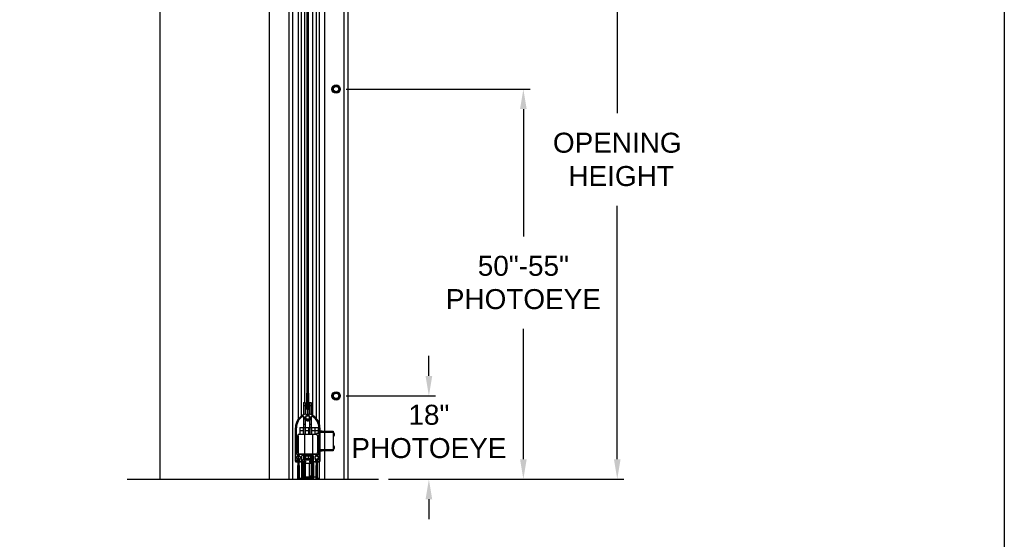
# Model space of a CAD drawing. Header units: inches. Extents: x 170 to 312, y 215 to 248.
# Tile 277 of 557: x 233.76 to 238.39, y 220.13 to 222.57. Entities that reach past the tile are written whole.
import ezdxf

# ---------------------------------------------------------------- set-up
doc = ezdxf.new("R2010")
doc.units = ezdxf.units.IN
doc.header["$LTSCALE"] = 0.25
doc.header["$MEASUREMENT"] = 0
doc.layers.add('ANNOTATIONS', color=1, linetype='Continuous')
doc.layers.add('STANDARD MOTOR RH', color=7, linetype='Continuous')
doc.styles.add('ARIAL', font='arial.ttf', dxfattribs={"height": 0.09375})
doc.dimstyles.new('STANDARD$0', dxfattribs={"dimtxt": 0.09375, "dimasz": 0.09375, "dimexe": 0.03125, "dimexo": 0.046875, "dimgap": 0.09, "dimtad": 0, "dimtih": 1, "dimtoh": 1, "dimdec": 4, "dimzin": 0, "dimdsep": 46, "dimtxsty": 'ARIAL', "dimcen": 0.09, "dimadec": 0, "dimazin": 0, "dimtfac": 1, "dimtdec": 4, "dimtofl": 0, "dimtmove": 0, "dimatfit": 1, "dimfxl": 1, "dimtolj": 1, "dimtzin": 0, "dimarcsym": 0})
pattern_1 = [(45, (233.0872840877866, 214.5217454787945), (-0.08838834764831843, 0.08838834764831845), []), (135, (233.0872840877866, 214.5217454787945), (-0.08838834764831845, -0.08838834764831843), [])]

# ---------------------------------------------------------------- blocks, each defined once
blk = doc.blocks.new('*D175')
at = {"layer": 'ANNOTATIONS', "color": 0, "lineweight": -2, "transparency": 16777216}
for p, q in [((235.6848321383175, 220.8998510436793), (235.6848321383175, 220.9936010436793)), ((235.2963560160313, 220.8061010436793), (235.7160821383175, 220.8061010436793)), ((235.4944893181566, 220.4151128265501), (235.7160821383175, 220.4151128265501)), ((235.6848321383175, 220.3213628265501), (235.6848321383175, 220.2276128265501))]:
    blk.add_line(p, q, dxfattribs=at)
at = {"layer": 'ANNOTATIONS', "color": 0, "transparency": 16777216}
for points in [[(235.6692071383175, 220.8998510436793), (235.7004571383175, 220.8998510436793), (235.6848321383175, 220.8061010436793)], [(235.6692071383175, 220.3213628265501), (235.7004571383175, 220.3213628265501), (235.6848321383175, 220.4151128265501)]]:
    blk.add_solid(points, dxfattribs=at)
at = {"layer": 'defpoints', "color": 0, "transparency": 16777216}
for p in [(235.2494810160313, 220.8061010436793), (235.6848321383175, 220.8061010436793), (235.4476143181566, 220.4151128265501)]:
    blk.add_point(p, dxfattribs=at)
at = {"layer": 'ANNOTATIONS', "color": 0, "transparency": 16777216, "insert": (235.6848321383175, 220.6387096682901), "char_height": 0.09375, "attachment_point": 5, "style": 'ARIAL'}
blk.add_mtext('\\A1;18"\\PPHOTOEYE', dxfattribs=at)
blk = doc.blocks.new('*D176')
at = {"layer": 'ANNOTATIONS', "color": 0, "lineweight": -2, "transparency": 16777216}
for p, q in [((235.2963560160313, 222.2455854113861), (236.1594747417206, 222.2455854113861)), ((236.1282247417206, 222.1518354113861), (236.1282247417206, 221.55447991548)), ((236.1282247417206, 220.5088628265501), (236.1282247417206, 221.1208347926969)), ((235.4944893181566, 220.4151128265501), (236.1594747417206, 220.4151128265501))]:
    blk.add_line(p, q, dxfattribs=at)
at = {"layer": 'ANNOTATIONS', "color": 0, "transparency": 16777216}
for points in [[(236.1125997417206, 222.1518354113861), (236.1438497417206, 222.1518354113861), (236.1282247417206, 222.2455854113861)], [(236.1125997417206, 220.5088628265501), (236.1438497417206, 220.5088628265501), (236.1282247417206, 220.4151128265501)]]:
    blk.add_solid(points, dxfattribs=at)
at = {"layer": 'defpoints', "color": 0, "transparency": 16777216}
for p in [(235.2494810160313, 222.2455854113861), (236.1282247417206, 222.2455854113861), (235.4476143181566, 220.4151128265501)]:
    blk.add_point(p, dxfattribs=at)
at = {"layer": 'ANNOTATIONS', "color": 0, "transparency": 16777216, "insert": (236.1282247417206, 221.3376573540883), "char_height": 0.09375, "attachment_point": 5, "style": 'ARIAL'}
blk.add_mtext('\\A1;50"-55"\\PPHOTOEYE', dxfattribs=at)
blk = doc.blocks.new('*D136')
at = {"layer": 'ANNOTATIONS', "color": 0, "lineweight": -2, "transparency": 16777216}
for p, q in [((234.9842312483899, 223.4151129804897), (236.6000936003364, 223.4151129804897)), ((236.5688436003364, 223.3213629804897), (236.5688436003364, 222.1325429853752)), ((236.5688436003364, 220.5088628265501), (236.5688436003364, 221.6976828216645)), ((235.4944893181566, 220.4151128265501), (236.6000936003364, 220.4151128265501))]:
    blk.add_line(p, q, dxfattribs=at)
at = {"layer": 'ANNOTATIONS', "color": 0, "transparency": 16777216}
for points in [[(236.5532186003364, 223.3213629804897), (236.5844686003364, 223.3213629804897), (236.5688436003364, 223.4151129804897)], [(236.5532186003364, 220.5088628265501), (236.5844686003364, 220.5088628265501), (236.5688436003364, 220.4151128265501)]]:
    blk.add_solid(points, dxfattribs=at)
at = {"layer": 'defpoints', "color": 0, "transparency": 16777216}
for p in [(234.9373562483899, 223.4151129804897), (236.5688436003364, 223.4151129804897), (235.4476143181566, 220.4151128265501)]:
    blk.add_point(p, dxfattribs=at)
at = {"layer": 'ANNOTATIONS', "color": 0, "transparency": 16777216, "insert": (236.5688436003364, 221.9151129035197), "char_height": 0.09375, "attachment_point": 5, "style": 'ARIAL'}
blk.add_mtext('\\A1;OPENING\\P HEIGHT', dxfattribs=at)

msp = doc.modelspace()

# ---------------------------------------------------------------- hatches: boundary and pattern name
at = {"layer": 'STANDARD MOTOR RH'}
h = msp.add_hatch(dxfattribs=at)
h.set_pattern_fill('ANSI37', color=256, style=0)
h.set_pattern_definition(pattern_1)
edge = h.paths.add_edge_path(flags=0)
edge.add_arc((235.1181224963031, 220.7431478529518), 0.001230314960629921, 330.0000000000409, 360.0000000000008)
edge.add_line((235.1193528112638, 220.7431478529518), (235.1193528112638, 220.8190977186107))
edge.add_line((235.1193528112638, 220.8190977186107), (235.1181224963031, 220.8190977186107))
edge.add_line((235.1181224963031, 220.8190977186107), (235.1181224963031, 220.7431478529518))
edge.add_line((235.1181224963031, 220.7431478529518), (235.1158513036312, 220.7392140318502))
edge.add_arc((235.1169167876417, 220.7385988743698), 0.001230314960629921, 149.999999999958, 180)
edge.add_line((235.1156864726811, 220.7385988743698), (235.1156864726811, 220.7139925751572))
edge.add_arc((235.1169167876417, 220.7139925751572), 0.001230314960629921, 180, 262.1835509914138)
edge.add_arc((235.1156618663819, 220.7048509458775), 0.007997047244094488, -262.1835509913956, 82.18355099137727, ccw=False)
edge.add_arc((235.114406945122, 220.7139925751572), 0.001230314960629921, 277.8164490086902, 360.0000000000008)
edge.add_line((235.1156372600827, 220.7139925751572), (235.1156372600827, 220.7385988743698))
edge.add_arc((235.114406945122, 220.7385988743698), 0.001230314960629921, 0, 30.00000000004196)
edge.add_line((235.1154724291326, 220.7392140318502), (235.1132012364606, 220.7431478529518))
edge.add_line((235.1132012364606, 220.7431478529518), (235.1132012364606, 220.8190977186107))
edge.add_line((235.1132012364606, 220.8190977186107), (235.1119709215, 220.8190977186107))
edge.add_line((235.1119709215, 220.8190977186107), (235.1119709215, 220.7431478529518))
edge.add_arc((235.1132012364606, 220.7431478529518), 0.001230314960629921, 180, 209.9999999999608)
edge.add_line((235.1121357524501, 220.7425326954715), (235.114406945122, 220.7385988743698))
edge.add_line((235.114406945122, 220.7385988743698), (235.114406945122, 220.7139925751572))
edge.add_arc((235.1156618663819, 220.7048509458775), 0.009227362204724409, 97.81644900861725, 442.1835509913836)
edge.add_line((235.1169167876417, 220.7139925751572), (235.1169167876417, 220.7385988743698))
edge.add_line((235.1169167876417, 220.7385988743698), (235.1191879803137, 220.7425326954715))
h = msp.add_hatch(dxfattribs=at)
h.set_pattern_fill('ANSI38', color=256, style=0)
h.set_pattern_definition([(45, (233.0872840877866, 214.5217454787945), (-0.08838834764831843, 0.08838834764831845), []), (135, (233.0872840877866, 214.5217454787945), (-0.2651650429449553, 0.08838834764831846), [0.3125, -0.1875])])
edge = h.paths.add_edge_path(flags=0)
edge.add_arc((235.1497868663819, 220.4991753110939), 0.003124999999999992, 270.0000000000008, 360.0000000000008)
edge.add_line((235.1529118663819, 220.4991753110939), (235.1529118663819, 220.5068555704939))
edge.add_arc((235.1497868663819, 220.5068555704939), 0.003124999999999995, 0, 47.18669650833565)
edge.add_arc((235.1585368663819, 220.5163003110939), 0.009750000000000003, -47.18669650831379, 227.186696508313, ccw=False)
edge.add_arc((235.1672868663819, 220.5068555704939), 0.003124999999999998, 132.8133034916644, 180)
edge.add_line((235.1641618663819, 220.5068555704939), (235.1641618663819, 220.4991753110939))
edge.add_arc((235.1672868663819, 220.4991753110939), 0.003124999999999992, 180, 270.0000000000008)
edge.add_line((235.1672868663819, 220.4960503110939), (235.1701618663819, 220.4960503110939))
edge.add_arc((235.1701618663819, 220.4991753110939), 0.003124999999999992, 270.0000000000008, 360.0000000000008)
edge.add_line((235.1732868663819, 220.4991753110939), (235.1732868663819, 220.6561253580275))
edge.add_arc((235.1045368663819, 220.6561253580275), 0.06875000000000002, 0, 70.05143277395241)
edge.add_arc((235.1262868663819, 220.7160503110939), 0.005000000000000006, 70.051432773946, 226.5075402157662)
edge.add_arc((235.1156618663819, 220.7048509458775), 0.0104375, -226.50754021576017, 46.507540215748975, ccw=False)
edge.add_arc((235.1050368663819, 220.7160503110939), 0.005000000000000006, 313.4924597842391, 469.94856722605)
edge.add_arc((235.1267868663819, 220.6561253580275), 0.06875, 109.9485672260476, 180)
edge.add_line((235.0580368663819, 220.6561253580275), (235.0580368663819, 220.4991753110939))
edge.add_arc((235.0611618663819, 220.4991753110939), 0.003124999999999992, 180, 270.0000000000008)
edge.add_line((235.0611618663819, 220.4960503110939), (235.0640368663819, 220.4960503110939))
edge.add_arc((235.0640368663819, 220.4991753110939), 0.003124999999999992, 270.0000000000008, 360.0000000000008)
edge.add_line((235.0671618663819, 220.4991753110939), (235.0671618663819, 220.5068555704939))
edge.add_arc((235.0640368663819, 220.5068555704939), 0.003124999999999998, 0, 47.18669650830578)
edge.add_arc((235.0727868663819, 220.5163003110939), 0.009750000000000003, -47.186696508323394, 227.186696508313, ccw=False)
edge.add_arc((235.0815368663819, 220.5068555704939), 0.003124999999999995, 132.8133034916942, 180)
edge.add_line((235.0784118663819, 220.5068555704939), (235.0784118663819, 220.4991753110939))
edge.add_arc((235.0815368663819, 220.4991753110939), 0.003124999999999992, 180, 270.0000000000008)
edge.add_line((235.0815368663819, 220.4960503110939), (235.1040993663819, 220.4960503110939))
edge.add_arc((235.1040993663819, 220.4976128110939), 0.001562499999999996, 270.0000000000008, 360.0000000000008)
edge.add_line((235.1056618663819, 220.4976128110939), (235.1056618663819, 220.4988628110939))
edge.add_arc((235.1040993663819, 220.4988628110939), 0.001562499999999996, 0, 90)
edge.add_line((235.1040993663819, 220.5004253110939), (235.0906618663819, 220.5004253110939))
edge.add_arc((235.0906618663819, 220.5035503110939), 0.003124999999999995, 180, 270, ccw=False)
edge.add_line((235.0875368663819, 220.5035503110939), (235.0875368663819, 220.5229253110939))
edge.add_arc((235.0906618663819, 220.5229253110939), 0.003124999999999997, 89.9999999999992, 180, ccw=False)
edge.add_line((235.0906618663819, 220.5260503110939), (235.1406618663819, 220.5260503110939))
edge.add_arc((235.1406618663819, 220.5229253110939), 0.003124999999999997, -7.958078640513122e-13, 89.9999999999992, ccw=False)
edge.add_line((235.1437868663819, 220.5229253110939), (235.1437868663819, 220.5035503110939))
edge.add_arc((235.1406618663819, 220.5035503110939), 0.003124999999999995, 270, 360, ccw=False)
edge.add_line((235.1406618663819, 220.5004253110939), (235.1272243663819, 220.5004253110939))
edge.add_arc((235.1272243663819, 220.4988628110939), 0.001562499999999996, 90, 180)
edge.add_line((235.1256618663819, 220.4988628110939), (235.1256618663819, 220.4976128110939))
edge.add_arc((235.1272243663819, 220.4976128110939), 0.001562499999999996, 180, 270.0000000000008)
edge.add_line((235.1272243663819, 220.4960503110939), (235.1497868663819, 220.4960503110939))
edge = h.paths.add_edge_path(flags=0)
edge.add_line((235.1651618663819, 220.5310503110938), (235.1181618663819, 220.5310503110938))
edge.add_arc((235.1156618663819, 220.5291753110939), 0.003125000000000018, 36.86989764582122, 143.1301023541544)
edge.add_line((235.1131618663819, 220.5310503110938), (235.0661618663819, 220.5310503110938))
edge.add_arc((235.0661618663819, 220.5341753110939), 0.003124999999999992, 180, 270, ccw=False)
edge.add_line((235.0630368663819, 220.5341753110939), (235.0630368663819, 220.6078337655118))
edge.add_arc((235.0611618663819, 220.6103337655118), 0.003125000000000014, 306.8698976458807, 413.130102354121)
edge.add_line((235.0630368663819, 220.6128337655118), (235.0630368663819, 220.6561253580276))
edge.add_arc((235.1267868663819, 220.6561253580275), 0.06374999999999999, 122.47572038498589, 180, ccw=False)
edge.add_arc((235.0952415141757, 220.7056879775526), 0.004999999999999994, -2.347244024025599, 122.47572038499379, ccw=False)
edge.add_arc((235.1156618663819, 220.7048509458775), 0.0154375, 177.6527559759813, 260.6802885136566)
edge.add_arc((235.1156618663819, 220.6914922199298), 0.003125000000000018, 216.8698976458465, 323.1301023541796)
edge.add_arc((235.1156618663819, 220.7048509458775), 0.0154375, 279.3197114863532, 362.3472440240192)
edge.add_arc((235.1360822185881, 220.7056879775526), 0.004999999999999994, 57.52427961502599, 182.3472440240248, ccw=False)
edge.add_arc((235.1045368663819, 220.6561253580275), 0.06375, -7.958078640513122e-13, 57.52427961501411, ccw=False)
edge.add_line((235.1682868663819, 220.6561253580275), (235.1682868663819, 220.6128337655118))
edge.add_arc((235.1701618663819, 220.6103337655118), 0.003125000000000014, 126.869897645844, 233.1301023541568)
edge.add_line((235.1682868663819, 220.6078337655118), (235.1682868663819, 220.5341753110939))
edge.add_arc((235.1651618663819, 220.5341753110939), 0.003124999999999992, 270, 360, ccw=False)
h = msp.add_hatch(dxfattribs=at)
h.set_pattern_fill('ANSI37', color=256, style=0)
h.set_pattern_definition(pattern_1)
edge = h.paths.add_edge_path(flags=0)
edge.add_line((235.0750826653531, 220.4807495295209), (235.0740417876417, 220.4825523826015))
edge.add_line((235.0740417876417, 220.4825523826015), (235.0740417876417, 220.5071586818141))
edge.add_arc((235.0727868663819, 220.5163003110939), 0.009227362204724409, 277.8164490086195, 622.1835509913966)
edge.add_line((235.071531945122, 220.5071586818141), (235.071531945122, 220.4825523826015))
edge.add_line((235.071531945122, 220.4825523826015), (235.0704910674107, 220.4807495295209))
edge.add_arc((235.0715565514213, 220.4801343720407), 0.001230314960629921, 149.999999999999, 180)
edge.add_line((235.0703262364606, 220.4801343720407), (235.0703262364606, 220.4041845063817))
edge.add_line((235.0703262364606, 220.4041845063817), (235.0715565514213, 220.4041845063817))
edge.add_line((235.0715565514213, 220.4041845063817), (235.0715565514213, 220.4801343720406))
edge.add_line((235.0715565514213, 220.4801343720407), (235.0725974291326, 220.4819372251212))
edge.add_arc((235.071531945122, 220.4825523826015), 0.001230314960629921, 330.0000000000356, 360.0000000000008)
edge.add_line((235.0727622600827, 220.4825523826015), (235.0727622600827, 220.5071586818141))
edge.add_arc((235.071531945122, 220.5071586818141), 0.001230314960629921, 0, 82.18355099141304)
edge.add_arc((235.0727868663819, 220.5163003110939), 0.007997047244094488, -82.18355099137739, 262.1835509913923, ccw=False)
edge.add_arc((235.0740417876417, 220.5071586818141), 0.001230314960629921, 97.81644900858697, 180)
edge.add_line((235.0728114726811, 220.5071586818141), (235.0728114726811, 220.4825523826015))
edge.add_arc((235.0740417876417, 220.4825523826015), 0.001230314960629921, 180, 209.999999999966)
edge.add_line((235.0729763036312, 220.4819372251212), (235.0740171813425, 220.4801343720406))
edge.add_line((235.0740171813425, 220.4801343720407), (235.0740171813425, 220.4041845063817))
edge.add_line((235.0740171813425, 220.4041845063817), (235.0752474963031, 220.4041845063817))
edge.add_line((235.0752474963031, 220.4041845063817), (235.0752474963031, 220.4801343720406))
edge.add_arc((235.0740171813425, 220.4801343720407), 0.001230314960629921, 0, 30.00000000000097)
h = msp.add_hatch(dxfattribs=at)
h.set_pattern_fill('ANSI37', color=256, style=0)
h.set_pattern_definition(pattern_1)
edge = h.paths.add_edge_path(flags=0)
edge.add_line((235.0884743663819, 220.4948003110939), (235.0884743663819, 220.4204253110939))
edge.add_arc((235.0922243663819, 220.4204253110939), 0.00375, 180, 270.0000000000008)
edge.add_line((235.0922243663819, 220.4166753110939), (235.1394118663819, 220.4166753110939))
edge.add_arc((235.1394118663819, 220.4204253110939), 0.00375, 270.0000000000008, 360.0000000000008)
edge.add_line((235.1431618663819, 220.4204253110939), (235.1431618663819, 220.4948003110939))
edge.add_line((235.1431618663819, 220.4948003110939), (235.1244118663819, 220.4948003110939))
edge.add_line((235.1244118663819, 220.4948003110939), (235.1244118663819, 220.5004253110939))
edge.add_line((235.1244118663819, 220.5004253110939), (235.1375368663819, 220.5004253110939))
edge.add_line((235.1375368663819, 220.5004253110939), (235.1375368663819, 220.5079253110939))
edge.add_line((235.1375368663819, 220.5079253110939), (235.1244118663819, 220.5079253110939))
edge.add_line((235.1244118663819, 220.5079253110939), (235.1231618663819, 220.5060503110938))
edge.add_line((235.1231618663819, 220.5060503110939), (235.1081618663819, 220.5060503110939))
edge.add_line((235.1081618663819, 220.5060503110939), (235.1069118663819, 220.5079253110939))
edge.add_line((235.1069118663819, 220.5079253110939), (235.0937868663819, 220.5079253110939))
edge.add_line((235.0937868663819, 220.5079253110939), (235.0937868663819, 220.5004253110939))
edge.add_line((235.0937868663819, 220.5004253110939), (235.1069118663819, 220.5004253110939))
edge.add_line((235.1069118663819, 220.5004253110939), (235.1069118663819, 220.4948003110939))
edge.add_line((235.1069118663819, 220.4948003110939), (235.0884743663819, 220.4948003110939))
edge = h.paths.add_edge_path(flags=0)
edge.add_arc((235.0959743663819, 220.4241753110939), 0.00375, 180, 270, ccw=False)
edge.add_line((235.0922243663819, 220.4241753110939), (235.0922243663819, 220.4907378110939))
edge.add_line((235.0922243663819, 220.4907378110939), (235.1394118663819, 220.4907378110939))
edge.add_line((235.1394118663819, 220.4907378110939), (235.1394118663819, 220.4241753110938))
edge.add_arc((235.1356618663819, 220.4241753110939), 0.00375, 270, 360, ccw=False)
edge.add_line((235.1356618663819, 220.4204253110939), (235.0959743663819, 220.4204253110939))

# ---------------------------------------------------------------- linework, layer by layer
at = {"layer": 'defpoints'}
msp.add_lwpolyline([(238.3853250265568, 214.7585372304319), (218.915446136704, 214.7585372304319), (218.915446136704, 227.4936491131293), (238.3853250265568, 227.4936491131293)], close=True, dxfattribs=at)
at = {"layer": 'STANDARD MOTOR RH'}
for p, q in [((234.4217312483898, 226.0260195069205), (234.4217312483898, 220.4151128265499)), ((234.9373562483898, 220.4151128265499), (234.9373562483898, 226.0260195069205)), ((235.0288564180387, 220.4151128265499), (235.0288564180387, 223.9307375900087)), ((235.0467307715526, 220.4151128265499), (235.0467307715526, 223.9307375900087)), ((235.0711064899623, 223.9372669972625), (235.0711064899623, 220.6964522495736)), ((235.0859806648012, 223.9347233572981), (235.0859806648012, 220.7114554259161)), ((235.1009651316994, 223.9307375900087), (235.1009651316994, 220.7744877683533)), ((235.3041688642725, 223.6963628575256), (235.3041688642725, 220.4151128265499)), ((235.113201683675, 220.7431478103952), (235.113201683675, 223.5728571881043)), ((235.1181225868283, 223.5728571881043), (235.1181225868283, 220.7431478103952)), ((235.1405376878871, 220.7146958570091), (235.1405376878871, 223.5401124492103)), ((235.1555432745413, 223.5440982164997), (235.1555432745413, 220.7022220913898)), ((235.1704186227, 223.5401124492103), (235.1704186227, 220.4151128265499)), ((235.1947931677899, 223.5401124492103), (235.1947931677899, 220.4151128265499)), ((235.2862933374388, 223.5401124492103), (235.2862933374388, 220.4151128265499)), ((235.1119708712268, 220.7431478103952), (235.1119708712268, 220.8190976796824)), ((235.113201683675, 220.8190976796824), (235.1119708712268, 220.8190976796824)), ((235.1193522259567, 220.8190976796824), (235.1181225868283, 220.8190976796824)), ((235.1193522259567, 220.8190976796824), (235.1193522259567, 220.7431478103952)), ((235.0967247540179, 220.7744877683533), (235.0967247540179, 220.7179542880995)), ((235.0967247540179, 220.7744877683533), (235.1045367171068, 220.7744877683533)), ((235.1045367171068, 220.7588628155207), (235.0967247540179, 220.7588628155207)), ((235.1045367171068, 220.7744877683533), (235.1045367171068, 220.7210253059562)), ((235.1144066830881, 220.7385988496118), (235.1121363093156, 220.742532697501)), ((235.1154720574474, 220.739213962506), (235.113201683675, 220.7431478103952)), ((235.113201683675, 220.7431478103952), (235.1181225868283, 220.7431478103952)), ((235.1181225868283, 220.7431478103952), (235.1158510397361, 220.739213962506)), ((235.1191879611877, 220.742532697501), (235.1169164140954, 220.7385988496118)), ((235.1240677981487, 220.7744877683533), (235.1240677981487, 220.7205310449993)), ((235.1240677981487, 220.7744877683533), (235.1318809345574, 220.7744877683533)), ((235.1318809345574, 220.7588628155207), (235.1240677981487, 220.7588628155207)), ((235.1318809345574, 220.7744877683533), (235.1318809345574, 220.7192037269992)), ((235.0967247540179, 220.7104630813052), (235.0967247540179, 220.6260502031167)), ((235.1144066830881, 220.7139925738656), (235.1144066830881, 220.7385988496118)), ((235.1156374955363, 220.7139925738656), (235.1156374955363, 220.7385988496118)), ((235.115686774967, 220.7385988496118), (235.115686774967, 220.7139925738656)), ((235.1169164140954, 220.7385988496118), (235.1169164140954, 220.7139925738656)), ((235.1240677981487, 220.711037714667), (235.1240677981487, 220.7086561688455)), ((235.1240677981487, 220.7010457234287), (235.1240677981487, 220.6986641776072)), ((235.1318809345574, 220.7083984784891), (235.1318809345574, 220.6260502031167)), ((235.0580368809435, 220.4991753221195), (235.0580368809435, 220.656125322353)), ((235.063036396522, 220.6128336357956), (235.063036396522, 220.656125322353)), ((235.0791460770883, 220.6573004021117), (235.1670371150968, 220.6573004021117)), ((235.0791460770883, 220.6573004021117), (235.0791460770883, 220.6260502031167)), ((235.0947711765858, 220.6573004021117), (235.0947711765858, 220.6260502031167)), ((235.0967247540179, 220.6729252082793), (235.1045367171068, 220.6729252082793)), ((235.1045367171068, 220.6941480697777), (235.1045367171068, 220.6260502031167)), ((235.1064902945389, 220.6260502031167), (235.1064902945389, 220.6573004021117)), ((235.1221153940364, 220.6260502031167), (235.1221153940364, 220.6573004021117)), ((235.1240677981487, 220.6919029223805), (235.1240677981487, 220.6260502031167)), ((235.1240677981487, 220.6729252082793), (235.1318809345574, 220.6729252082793)), ((235.1338333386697, 220.6573004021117), (235.1338333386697, 220.6260502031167)), ((235.1494584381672, 220.6573004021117), (235.1494584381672, 220.6260502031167)), ((235.1514120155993, 220.6260502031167), (235.1514120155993, 220.6573004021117)), ((235.1670371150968, 220.62911286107), (235.1670371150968, 220.6573004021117)), ((235.1682867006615, 220.656125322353), (235.1682867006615, 220.6128336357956)), ((235.1732873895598, 220.656125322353), (235.1732873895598, 220.4991753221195)), ((235.063036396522, 220.5341754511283), (235.063036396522, 220.6078338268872)), ((235.0687868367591, 220.5401127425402), (235.0687868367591, 220.6182379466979)), ((235.0711064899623, 220.6168801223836), (235.0711064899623, 220.4151128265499)), ((235.076598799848, 220.6260502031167), (235.1547242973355, 220.6260502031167)), ((235.0967247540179, 220.6416753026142), (235.0791460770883, 220.6416753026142)), ((235.1009651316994, 220.6260502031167), (235.1009651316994, 220.4268313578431)), ((235.1240677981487, 220.6416753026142), (235.1045367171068, 220.6416753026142)), ((235.1670371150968, 220.6416753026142), (235.1318809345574, 220.6416753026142)), ((235.1405376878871, 220.4280876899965), (235.1405376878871, 220.6260502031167)), ((235.1682867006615, 220.62911286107), (235.1576622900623, 220.62911286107)), ((235.1576622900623, 220.62911286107), (235.1576622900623, 220.6254770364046)), ((235.1622053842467, 220.6204877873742), (235.1682867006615, 220.6204877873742)), ((235.1625374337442, 220.6182379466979), (235.1625374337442, 220.5401127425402)), ((235.1682867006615, 220.6338627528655), (235.1670371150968, 220.6338627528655)), ((235.1670371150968, 220.5916754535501), (235.1670371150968, 220.6204877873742)), ((235.1670371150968, 220.6182379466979), (235.1682867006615, 220.6182379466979)), ((235.1682867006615, 220.6078338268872), (235.1682867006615, 220.5341754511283)), ((235.1732873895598, 220.6417181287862), (235.1838144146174, 220.6417181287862)), ((235.1732873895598, 220.6405483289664), (235.2357866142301, 220.6405483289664)), ((235.2357866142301, 220.6342983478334), (235.1732873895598, 220.6342983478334)), ((235.1845688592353, 220.6405483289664), (235.1843893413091, 220.6408601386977)), ((235.2357866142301, 220.6405483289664), (235.2357866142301, 220.5482746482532)), ((235.2384993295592, 220.6332376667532), (235.2357866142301, 220.6332376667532)), ((235.2357866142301, 220.616362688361), (235.2384993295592, 220.616362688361)), ((235.2384993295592, 220.6332376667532), (235.2384993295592, 220.616362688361)), ((235.2392608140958, 220.6328469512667), (235.2392608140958, 220.6167536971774)), ((235.2417541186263, 220.6233022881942), (235.2409832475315, 220.6233990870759)), ((235.2411545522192, 220.6242095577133), (235.2417541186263, 220.6241781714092)), ((235.2417541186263, 220.62629836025), (235.2416449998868, 220.6262848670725)), ((235.1657863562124, 220.597612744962), (235.1625374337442, 220.597612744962)), ((235.1682867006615, 220.5683351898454), (235.1625374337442, 220.5683351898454)), ((235.1625374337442, 220.5597101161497), (235.1682867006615, 220.5597101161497)), ((235.1625374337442, 220.558237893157), (235.1657863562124, 220.558237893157)), ((235.1657863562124, 220.597612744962), (235.1657863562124, 220.5683351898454)), ((235.1682867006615, 220.5916754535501), (235.1657863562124, 220.5916754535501)), ((235.1657863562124, 220.5597101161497), (235.1657863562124, 220.558237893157)), ((235.1670371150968, 220.5597101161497), (235.1670371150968, 220.5323001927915)), ((235.2384993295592, 220.5724602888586), (235.2357866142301, 220.5724602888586)), ((235.2384993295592, 220.5724602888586), (235.2384993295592, 220.5555853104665)), ((235.2392608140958, 220.5720692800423), (235.2392608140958, 220.5559760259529)), ((235.2417541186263, 220.5625246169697), (235.2409832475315, 220.5626217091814)), ((235.2411545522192, 220.5634318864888), (235.2417541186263, 220.5634005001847)), ((235.2417541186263, 220.5655209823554), (235.2416449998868, 220.565507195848)), ((235.1131617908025, 220.5310503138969), (235.0661621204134, 220.5310503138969)), ((235.0728559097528, 220.5332555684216), (235.0728559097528, 220.5310503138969)), ((235.0728559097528, 220.5260502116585), (235.0728559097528, 220.5255274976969)), ((235.1670371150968, 220.5323001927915), (235.076598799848, 220.5323001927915)), ((235.0859806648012, 220.5323001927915), (235.0859806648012, 220.5310503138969)), ((235.0875364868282, 220.5229253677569), (235.0875364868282, 220.5035503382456)), ((235.1406620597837, 220.5260502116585), (235.0906622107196, 220.5260502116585)), ((235.0967247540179, 220.5310503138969), (235.0967247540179, 220.5323001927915)), ((235.0967247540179, 220.5260502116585), (235.0967247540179, 220.5079253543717)), ((235.0967247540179, 220.5166753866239), (235.1028917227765, 220.5166753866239)), ((235.0994116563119, 220.5260502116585), (235.0994116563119, 220.5229253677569)), ((235.1319114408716, 220.5229253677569), (235.0994116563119, 220.5229253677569)), ((235.1028917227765, 220.5229253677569), (235.1028917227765, 220.5120970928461)), ((235.1030090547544, 220.5229253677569), (235.1030090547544, 220.5120970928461)), ((235.1051808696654, 220.5120970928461), (235.1040955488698, 220.5110501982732)), ((235.1273753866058, 220.5110501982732), (235.1040955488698, 220.5110501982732)), ((235.1045367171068, 220.5310503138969), (235.1045367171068, 220.5323001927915)), ((235.1045367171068, 220.5110501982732), (235.1045367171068, 220.5079253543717)), ((235.1051808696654, 220.5229253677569), (235.1051808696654, 220.5120970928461)), ((235.107848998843, 220.5323001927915), (235.107848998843, 220.5310503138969)), ((235.1178339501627, 220.5120970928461), (235.1115074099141, 220.5110501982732)), ((235.1178339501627, 220.5229253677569), (235.1178339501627, 220.5120970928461)), ((235.1651621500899, 220.5310503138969), (235.118161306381, 220.5310503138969)), ((235.1234740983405, 220.5310503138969), (235.1234740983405, 220.5323001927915)), ((235.1240677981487, 220.5310503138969), (235.1240677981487, 220.5323001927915)), ((235.1240677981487, 220.5110501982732), (235.1240677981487, 220.5074096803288)), ((235.1283140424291, 220.5229253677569), (235.1283140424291, 220.5120970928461)), ((235.1284325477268, 220.5229253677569), (235.1284325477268, 220.5120970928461)), ((235.1284325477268, 220.5166753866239), (235.1318809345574, 220.5166753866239)), ((235.1318809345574, 220.5310503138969), (235.1318809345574, 220.5323001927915)), ((235.1318809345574, 220.5229253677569), (235.1318809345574, 220.5079253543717)), ((235.1319114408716, 220.5229253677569), (235.1319114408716, 220.5260502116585)), ((235.1437866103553, 220.5035503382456), (235.1437866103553, 220.5229253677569)), ((235.1555432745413, 220.5323001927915), (235.1555432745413, 220.5310503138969)), ((235.1555432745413, 220.5255794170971), (235.1555432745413, 220.5250288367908)), ((235.1625374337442, 220.547925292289), (235.1670371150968, 220.547925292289)), ((235.1670371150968, 220.5557378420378), (235.1682867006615, 220.5557378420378)), ((235.1732873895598, 220.5545246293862), (235.2357866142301, 220.5545246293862)), ((235.2357866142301, 220.5482746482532), (235.1732873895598, 220.5482746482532)), ((235.1732873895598, 220.5478824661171), (235.1838144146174, 220.5478824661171)), ((235.1838144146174, 220.5478824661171), (235.1840091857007, 220.5482746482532)), ((235.2357866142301, 220.5555853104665), (235.2384993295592, 220.5555853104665)), ((235.2364448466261, 220.5555853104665), (235.2357866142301, 220.5545994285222)), ((235.0640372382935, 220.496050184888), (235.0611614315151, 220.496050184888)), ((235.0671617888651, 220.5068555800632), (235.0671617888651, 220.4991753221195)), ((235.0703262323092, 220.4151128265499), (235.0703262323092, 220.4801343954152)), ((235.0704904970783, 220.4807495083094), (235.0715324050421, 220.4825523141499)), ((235.0715324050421, 220.4825523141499), (235.0715324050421, 220.5071585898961)), ((235.0715570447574, 220.4801343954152), (235.0725977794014, 220.4819372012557)), ((235.0715570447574, 220.4151128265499), (235.0715570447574, 220.4801343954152)), ((235.0740174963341, 220.4801343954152), (235.0715570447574, 220.4801343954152)), ((235.0727620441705, 220.4825523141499), (235.0727620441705, 220.5071585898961)), ((235.0728113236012, 220.5071585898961), (235.0728113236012, 220.4825523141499)), ((235.0728559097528, 220.5083034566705), (235.0728559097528, 220.5074871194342)), ((235.0728559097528, 220.4822240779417), (235.0728559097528, 220.4801343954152)), ((235.0729767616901, 220.4819372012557), (235.0740174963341, 220.4801343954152)), ((235.0740174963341, 220.4801343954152), (235.0740174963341, 220.4151128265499)), ((235.0740421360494, 220.5071585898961), (235.0740421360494, 220.4825523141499)), ((235.0740421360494, 220.4825523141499), (235.0750828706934, 220.4807495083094)), ((235.0752471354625, 220.4801343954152), (235.0752471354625, 220.4151128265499)), ((235.0784115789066, 220.4991753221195), (235.0784115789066, 220.5068555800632)), ((235.1040990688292, 220.496050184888), (235.081537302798, 220.496050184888)), ((235.0884739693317, 220.4948003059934), (235.1069115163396, 220.4948003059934)), ((235.0884739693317, 220.4204253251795), (235.0884739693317, 220.4948003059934)), ((235.0906622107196, 220.5004252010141), (235.1069115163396, 220.5004252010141)), ((235.0922238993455, 220.4907376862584), (235.1394113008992, 220.4907376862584)), ((235.0922238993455, 220.4241752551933), (235.0922238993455, 220.4907376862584)), ((235.0937867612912, 220.5004252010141), (235.0937867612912, 220.5079253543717)), ((235.0937867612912, 220.5079253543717), (235.1069115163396, 220.5079253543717)), ((235.0967247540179, 220.496050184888), (235.0967247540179, 220.4948003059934)), ((235.0967247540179, 220.4204253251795), (235.0967247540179, 220.4907376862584)), ((235.1045367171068, 220.5004252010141), (235.1045367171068, 220.5003627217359)), ((235.1045367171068, 220.4961129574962), (235.1045367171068, 220.4948003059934)), ((235.1045367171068, 220.4907376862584), (235.1045367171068, 220.4204253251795)), ((235.1056619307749, 220.4988629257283), (235.1056619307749, 220.4976127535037)), ((235.1069115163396, 220.5079253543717), (235.108162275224, 220.5060503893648)), ((235.1069115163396, 220.4948003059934), (235.1069115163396, 220.5004252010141)), ((235.108162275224, 220.5060503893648), (235.1231619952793, 220.5060503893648)), ((235.1231619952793, 220.5060503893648), (235.124411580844, 220.5079253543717)), ((235.1240677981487, 220.4204253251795), (235.1240677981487, 220.4907376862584)), ((235.124411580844, 220.5079253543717), (235.1375363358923, 220.5079253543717)), ((235.1406620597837, 220.5004252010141), (235.124411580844, 220.5004252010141)), ((235.124411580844, 220.5004252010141), (235.124411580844, 220.4948003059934)), ((235.124411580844, 220.4948003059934), (235.1431624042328, 220.4948003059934)), ((235.1256623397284, 220.4976127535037), (235.1256623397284, 220.4988629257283)), ((235.1497869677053, 220.496050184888), (235.1272240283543, 220.496050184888)), ((235.1318809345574, 220.496050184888), (235.1318809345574, 220.4948003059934)), ((235.1318809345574, 220.4907376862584), (235.1318809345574, 220.4204253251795)), ((235.1375363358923, 220.5079253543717), (235.1375363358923, 220.5004252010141)), ((235.1394113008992, 220.4907376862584), (235.1394113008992, 220.4241752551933)), ((235.1431624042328, 220.4948003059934), (235.1431624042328, 220.4204253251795)), ((235.1529115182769, 220.5068555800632), (235.1529115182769, 220.4991753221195)), ((235.156075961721, 220.4151128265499), (235.156075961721, 220.4801343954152)), ((235.1562413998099, 220.4807495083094), (235.1572821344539, 220.4825523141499)), ((235.1572821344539, 220.4825523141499), (235.1572821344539, 220.5071585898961)), ((235.1573067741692, 220.4801343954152), (235.1583475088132, 220.4819372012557)), ((235.1573067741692, 220.4151128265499), (235.1573067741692, 220.4801343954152)), ((235.1597672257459, 220.4801343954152), (235.1573067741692, 220.4801343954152)), ((235.1585117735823, 220.4825523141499), (235.1585117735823, 220.5071585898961)), ((235.158561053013, 220.5071585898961), (235.158561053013, 220.4825523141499)), ((235.1587264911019, 220.4819372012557), (235.1597672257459, 220.4801343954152)), ((235.1597672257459, 220.4801343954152), (235.1597672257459, 220.4151128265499)), ((235.1597918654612, 220.5071585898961), (235.1597918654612, 220.4825523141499)), ((235.1597918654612, 220.4825523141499), (235.1608326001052, 220.4807495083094)), ((235.1609980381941, 220.4801343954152), (235.1609980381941, 220.4151128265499)), ((235.1641613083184, 220.4991753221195), (235.1641613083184, 220.5068555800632)), ((235.1701616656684, 220.496050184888), (235.1672870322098, 220.496050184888)), ((235.0859806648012, 220.4190985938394), (235.0711064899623, 220.4190985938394)), ((235.0728559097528, 220.4508586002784), (235.0728559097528, 220.4190985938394)), ((235.0859806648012, 220.4268313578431), (235.0883789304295, 220.4268313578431)), ((235.0925676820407, 220.4268313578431), (235.1387554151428, 220.4268313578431)), ((235.1356613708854, 220.4204253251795), (235.0959738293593, 220.4204253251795)), ((235.0967247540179, 220.4307379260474), (235.1045367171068, 220.4307379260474)), ((235.1240677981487, 220.4307379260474), (235.1318809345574, 220.4307379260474)), ((235.1429441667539, 220.4268313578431), (235.1555432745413, 220.4268313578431)), ((235.1704186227, 220.4190985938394), (235.1555432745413, 220.4190985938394)), ((234.2686924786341, 220.4151128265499), (235.4476143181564, 220.4151128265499)), ((235.1394113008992, 220.4166753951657), (235.0922238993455, 220.4166753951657)), ((235.0967247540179, 220.4151128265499), (235.0967247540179, 220.4166753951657)), ((235.1045367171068, 220.4166753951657), (235.1045367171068, 220.4151128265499)), ((235.1240677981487, 220.4151128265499), (235.1240677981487, 220.4166753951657)), ((235.1318809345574, 220.4166753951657), (235.1318809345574, 220.4151128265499))]:
    msp.add_line(p, q, dxfattribs=at)
for centre, radius in [((235.2494810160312, 222.245585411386), 0.01956200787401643), ((235.2494810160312, 222.245585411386), 0.01608215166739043), ((235.2494810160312, 222.245585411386), 0.01260229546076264), ((235.2494810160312, 220.8061010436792), 0.01956200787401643), ((235.2494810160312, 220.8061010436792), 0.01608215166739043), ((235.2494810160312, 220.8061010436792), 0.01260229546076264), ((235.1156618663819, 220.7048509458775), 0.007997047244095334), ((235.0727868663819, 220.5163003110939), 0.007997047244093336), ((235.1585368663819, 220.5163003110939), 0.007997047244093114)]:
    msp.add_circle(centre, radius, dxfattribs=at)
for centre, radius, start, end in [((235.1132012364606, 220.7431478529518), 0.001230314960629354, 179.999999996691, 209.9999999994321), ((235.1181224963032, 220.7431478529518), 0.001230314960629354, 330.000000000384, 3.308998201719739e-09), ((235.1267868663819, 220.6561253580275), 0.06875000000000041, 109.9485672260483, 180), ((235.1267868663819, 220.6561253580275), 0.06375000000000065, 122.4757203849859, 180), ((235.0952415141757, 220.7056879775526), 0.005000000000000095, 357.652755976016, 122.4757203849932), ((235.1156618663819, 220.7048509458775), 0.01543749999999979, 177.6527559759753, 260.6802885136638), ((235.1050368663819, 220.7160503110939), 0.004999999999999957, 313.4924597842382, 109.9485672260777), ((235.1156618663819, 220.7048509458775), 0.01043750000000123, 133.49245978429, 46.50754021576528), ((235.1156618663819, 220.7048509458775), 0.009227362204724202, 97.81644900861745, 82.18355099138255), ((235.1144069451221, 220.7139925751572), 0.001230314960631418, 277.8164490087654, 0), ((235.1144069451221, 220.7385988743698), 0.001230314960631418, 0, 30.00000000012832), ((235.1169167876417, 220.7385988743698), 0.001230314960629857, 149.9999999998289, 180), ((235.1169167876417, 220.7139925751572), 0.001230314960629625, 180, 262.1835509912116), ((235.1156618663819, 220.7048509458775), 0.01543750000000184, 279.319711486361, 2.34724402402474), ((235.1262868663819, 220.7160503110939), 0.005000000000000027, 70.0514327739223, 226.5075402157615), ((235.1045368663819, 220.6561253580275), 0.06875000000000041, 0, 70.05143277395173), ((235.1360822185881, 220.7056879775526), 0.00499999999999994, 57.52427961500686, 182.3472440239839), ((235.1045368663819, 220.6561253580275), 0.06374999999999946, 0, 57.52427961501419), ((235.1156618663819, 220.6914922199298), 0.003125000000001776, 216.8698976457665, 323.1301023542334), ((235.0611618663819, 220.6103337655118), 0.003125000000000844, 306.8698976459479, 53.130102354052), ((235.0765993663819, 220.6182378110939), 0.007812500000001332, 90, 180), ((235.1547243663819, 220.6182378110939), 0.007812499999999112, 0, 90), ((235.1701618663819, 220.6103337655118), 0.003124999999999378, 126.8698976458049, 233.1301023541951), ((235.2384989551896, 220.6323003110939), 0.0009375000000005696, 35.66819829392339, 90), ((235.2384989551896, 220.6173003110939), 0.0009375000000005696, 270, 324.3318017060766), ((235.2280493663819, 220.6248003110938), 0.0138000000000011, 12.33332954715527, 35.66819829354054), ((235.2280493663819, 220.6248003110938), 0.01380000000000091, 324.3318017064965, 347.6666704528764), ((235.2301376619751, 220.6252536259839), 0.01166334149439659, 5.13911053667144, 21.9558440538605), ((235.2385434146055, 220.6292058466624), 0.002446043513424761, 350.3837263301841, 9.61627366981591), ((235.2295510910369, 220.6243151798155), 0.01225316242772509, 5.184794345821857, 21.45607785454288), ((235.23858046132, 220.6262208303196), 0.003272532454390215, 316.5207425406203, 345.8798666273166), ((235.2267142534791, 220.6229800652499), 0.01427513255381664, 356.0274436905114, 3.972556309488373), ((235.2392160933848, 220.6239498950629), 0.002619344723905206, 311.5983283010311, 345.6857487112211), ((235.2391475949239, 220.6235952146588), 0.00267091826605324, 12.60690176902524, 26.82049027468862), ((235.2298785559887, 220.6243865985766), 0.01192496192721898, 347.7316292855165, 354.7830158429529), ((235.2329890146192, 220.6248491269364), 0.008790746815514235, 349.9546721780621, 355.6226309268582), ((235.2384989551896, 220.5715227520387), 0.0009375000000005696, 35.66819829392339, 90), ((235.2280493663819, 220.5640227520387), 0.0138000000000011, 12.33332954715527, 35.66819829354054), ((235.2280493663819, 220.5640227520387), 0.01380000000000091, 324.3318017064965, 347.6666704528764), ((235.2301340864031, 220.5644753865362), 0.01166697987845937, 5.141751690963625, 21.95320289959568), ((235.2385434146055, 220.5684284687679), 0.002446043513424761, 350.3837263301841, 9.616273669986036), ((235.2295466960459, 220.5635368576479), 0.01225759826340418, 5.185968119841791, 21.4526712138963), ((235.2385793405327, 220.5654442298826), 0.003273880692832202, 316.524366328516, 345.8664782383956), ((235.2267091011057, 220.5622025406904), 0.01428028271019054, 356.0282888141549, 3.971711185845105), ((235.2392160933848, 220.5631722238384), 0.002619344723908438, 311.5983283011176, 345.6857487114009), ((235.2391517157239, 220.5628190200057), 0.002666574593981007, 12.59526539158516, 26.832126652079), ((235.2298622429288, 220.563611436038), 0.01194143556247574, 347.7364992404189, 354.7781458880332), ((235.2332819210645, 220.5640349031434), 0.008495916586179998, 349.8547959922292, 355.7176514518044), ((235.0661618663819, 220.5341753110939), 0.003124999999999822, 180, 270), ((235.0727868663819, 220.5163003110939), 0.009750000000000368, 312.8133034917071, 227.1866965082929), ((235.0727868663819, 220.5163003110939), 0.009227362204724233, 277.8164490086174, 262.1835509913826), ((235.0765993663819, 220.5401128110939), 0.007812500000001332, 180, 270), ((235.0906618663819, 220.5229253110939), 0.003125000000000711, 90, 180), ((235.1156618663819, 220.5291753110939), 0.003125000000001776, 36.86989764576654, 143.1301023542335), ((235.1406618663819, 220.5229253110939), 0.003125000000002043, 0, 90), ((235.1585368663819, 220.5163003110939), 0.009750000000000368, 312.8133034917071, 227.1866965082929), ((235.1585368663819, 220.5163003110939), 0.009227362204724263, 277.8164490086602, 262.183550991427), ((235.1547243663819, 220.5401128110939), 0.0078125, 270, 0), ((235.1651618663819, 220.5341753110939), 0.003124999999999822, 270, 0), ((235.2384989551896, 220.5565227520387), 0.0009375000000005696, 270, 324.3318017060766), ((235.0611618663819, 220.4991753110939), 0.003125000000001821, 180, 270), ((235.0640368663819, 220.4991753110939), 0.003125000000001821, 270, 0), ((235.0640368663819, 220.5068555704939), 0.003125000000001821, 0, 47.18669650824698), ((235.0715565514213, 220.4801343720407), 0.001230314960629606, 149.9999999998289, 180), ((235.071531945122, 220.5071586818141), 0.001230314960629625, 0, 82.18355099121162), ((235.071531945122, 220.4825523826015), 0.001230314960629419, 330.000000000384, 0), ((235.0740417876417, 220.5071586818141), 0.001230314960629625, 97.81644900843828, 180), ((235.0740417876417, 220.4825523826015), 0.001230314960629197, 180, 210.0000000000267), ((235.0740171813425, 220.4801343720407), 0.001230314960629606, 0, 30.00000000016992), ((235.0815368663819, 220.5068555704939), 0.003124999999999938, 132.8133034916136, 180), ((235.0815368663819, 220.4991753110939), 0.003124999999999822, 180, 270), ((235.0906618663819, 220.5035503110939), 0.003124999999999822, 180, 270), ((235.1040993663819, 220.4988628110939), 0.001562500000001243, 0, 90), ((235.1040993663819, 220.4976128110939), 0.001562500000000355, 270, 0), ((235.1272243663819, 220.4988628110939), 0.001562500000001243, 90, 180), ((235.1272243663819, 220.4976128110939), 0.001562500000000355, 180, 270), ((235.1406618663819, 220.5035503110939), 0.003125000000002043, 270, 0), ((235.1497868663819, 220.4991753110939), 0.003124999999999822, 270, 0), ((235.1497868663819, 220.5068555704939), 0.003124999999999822, 0, 47.18669650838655), ((235.1573065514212, 220.4801343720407), 0.001230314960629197, 150.0000000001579, 180), ((235.157281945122, 220.5071586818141), 0.001230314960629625, 0, 82.18355099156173), ((235.157281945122, 220.4825523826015), 0.001230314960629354, 329.9999999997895, 0), ((235.1597917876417, 220.5071586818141), 0.001230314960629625, 97.81644900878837, 180), ((235.1597917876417, 220.4825523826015), 0.001230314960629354, 180, 210.0000000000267), ((235.1597671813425, 220.4801343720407), 0.001230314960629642, 0, 30.00000000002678), ((235.1672868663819, 220.5068555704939), 0.003124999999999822, 132.8133034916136, 180), ((235.1672868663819, 220.4991753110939), 0.003124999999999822, 180, 270), ((235.1701618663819, 220.4991753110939), 0.003124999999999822, 270, 0), ((235.0922243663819, 220.4204253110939), 0.003749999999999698, 180, 270), ((235.0959743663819, 220.4241753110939), 0.00375000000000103, 180, 270), ((235.1356618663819, 220.4241753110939), 0.00375000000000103, 270, 0), ((235.1394118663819, 220.4204253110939), 0.003749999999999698, 270, 0)]:
    msp.add_arc(centre, radius, start, end, dxfattribs=at)
for points, knots in [([(235.1838144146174, 220.6417181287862), (235.1839784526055, 220.6415198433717), (235.1842202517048, 220.6412275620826), (235.1843029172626, 220.6409231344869), (235.1843295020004, 220.6408252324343)], [0, 0, 0, 0, 0.6784061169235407, 1, 1, 1, 1]), ([(235.1040955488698, 220.5110501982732), (235.1040697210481, 220.5110513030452), (235.1037017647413, 220.5110670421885), (235.1033428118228, 220.5116008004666), (235.1030090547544, 220.5120970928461)], [0, 0, 0, 0, 0.07019263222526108, 0.9999999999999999, 0.9999999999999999, 0.9999999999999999, 0.9999999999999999]), ([(235.1115074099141, 220.5110501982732), (235.1113575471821, 220.5110513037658), (235.109221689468, 220.5110670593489), (235.1071278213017, 220.5116008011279), (235.1051808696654, 220.5120970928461)], [0, 0, 0, 0, 0.07016512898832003, 1, 1, 1, 1]), ([(235.1230739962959, 220.5110501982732), (235.1225976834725, 220.5110657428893), (235.120824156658, 220.5111236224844), (235.119097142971, 220.5116858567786), (235.1178339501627, 220.5120970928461)], [0, 0, 0, 0, 0.2685681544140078, 1, 1, 1, 1]), ([(235.1283140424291, 220.5120970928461), (235.1278743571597, 220.5119390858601), (235.1261666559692, 220.5113253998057), (235.1243918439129, 220.5111674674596), (235.1230739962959, 220.5110501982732)], [0, 0, 0, 0, 0.2574720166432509, 1, 1, 1, 1]), ([(235.1272287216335, 220.5110501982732), (235.1272545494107, 220.5110513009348), (235.1276220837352, 220.5110669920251), (235.1279806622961, 220.5116007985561), (235.1283140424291, 220.5120970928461)], [0, 0, 0, 0, 0.07027310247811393, 1, 1, 1, 1])]:
    msp.add_open_spline(points, degree=3, knots=knots, dxfattribs=at)

# ---------------------------------------------------------------- dimensions: what is measured, and where the dimension line sits
at = {"layer": 'ANNOTATIONS'}
dim = msp.add_linear_dim(base=(236.5688436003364, 223.4151129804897), p1=(235.4476143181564, 220.4151128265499), p2=(234.9373562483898, 223.4151129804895), angle=90, text='OPENING\\P HEIGHT', dimstyle='STANDARD$0', dxfattribs=at)
dim.commit()
dim.dimension.update_dxf_attribs({"geometry": '*D136', "text_midpoint": (236.5688436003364, 221.9151129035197)})
for base, p2, text, picture, middle in [((236.1282247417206, 222.2455854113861), (235.2494810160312, 222.245585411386), '50"-55"\\PPHOTOEYE', '*D176', (236.1282247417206, 221.3376573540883)), ((235.6848321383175, 220.8061010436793), (235.2494810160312, 220.8061010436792), '18"\\PPHOTOEYE', '*D175', (235.6848321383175, 220.6387096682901))]:
    dim = msp.add_linear_dim(base=base, p1=(235.4476143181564, 220.4151128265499), p2=p2, angle=90, text=text, dimstyle='STANDARD$0', dxfattribs=at)
    dim.commit()
    dim.dimension.update_dxf_attribs({"geometry": picture, "text_midpoint": middle, "dimtype": 160})

doc.saveas('drawing.dxf')
